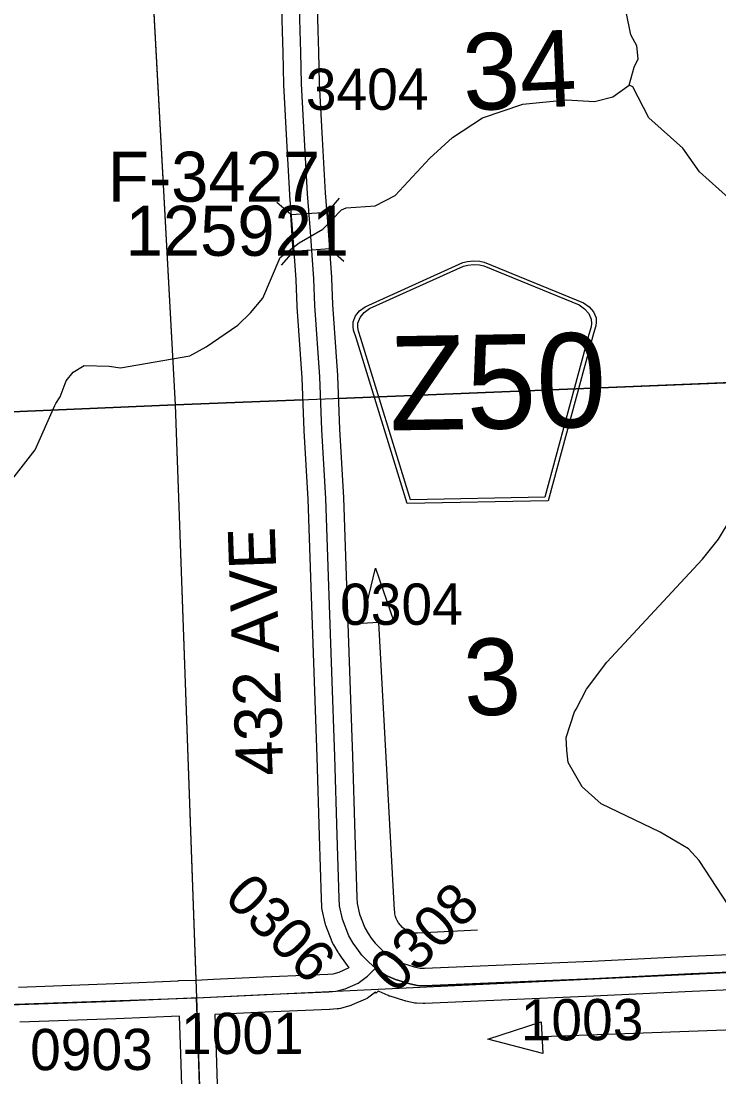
# Model space of a CAD drawing. Extents: x 128.7 to 185.5, y -21.4 to 12.6.
# Drawn here: x 166.723 to 167.907, y -1.685 to 0.108 of the extents above; entities that cross this region are included whole.
import ezdxf

# ---------------------------------------------------------------- set-up
doc = ezdxf.new("R2010")
doc.units = 0
for name, color, linetype in [('tdCoDirctArrow', 7, 'Continuous'), ('tdCoHydroRiver', 7, 'Continuous'), ('tdCoSecRdNmbr', 7, 'Continuous'), ('tdCoSecRdTxt', 7, 'Continuous'), ('tdCoSecRteBand', 7, 'Continuous'), ('tdCoSecRteCL', 7, 'Continuous'), ('tdCoSectLine', 7, 'Continuous'), ('tdCoSectLinePart', 7, 'Continuous'), ('tdCoSectNmbr', 7, 'Continuous'), ('tdCoShieldCoRteHrd', 7, 'Continuous'), ('tdCoStrucSec', 7, 'Continuous'), ('tdCoStrucSecCoName', 7, 'Continuous'), ('tdCoStrucSecFHWANum', 7, 'Continuous'), ('tdCoSurfAsphalt', 7, 'Continuous'), ('tdCoSurfGravel', 7, 'Continuous'), ('tdCoTwpBndry', 7, 'Continuous'), ('tdCoTwpBndryShd', 7, 'Continuous')]:
    doc.layers.add(name, color=color, linetype=linetype)

msp = doc.modelspace()

# ---------------------------------------------------------------- linework, layer by layer
at = {"layer": 'tdCoDirctArrow'}
for points in [[(167.3018, -0.915), (167.3241, -0.8213), (167.3556, -0.9116)], [(167.608, -1.6452), (167.5147, -1.6212), (167.6056, -1.5913)]]:
    msp.add_lwpolyline(points, close=True, dxfattribs=at)
for points in [[(167.4976, -1.4359), (167.3954, -1.4412), (167.3913, -1.4409), (167.384, -1.4392), (167.3801, -1.4376), (167.3768, -1.4358), (167.3735, -1.434), (167.3703, -1.4312), (167.3664, -1.4276), (167.3632, -1.4232), (167.3612, -1.4197), (167.3595, -1.4162), (167.3583, -1.4125), (167.3571, -1.4081), (167.3569, -1.4044), (167.3567, -1.4018), (167.3299, -0.9136)], [(168.295, -2.0268), (168.2, -1.852), (168.1416, -1.6374), (168.1396, -1.6278), (168.135, -1.6163), (168.1285, -1.6094), (168.1212, -1.6044), (168.1113, -1.5998), (168.1044, -1.599), (168.0895, -1.5994), (167.6071, -1.617)]]:
    msp.add_lwpolyline(points, dxfattribs=at)
at = {"layer": 'tdCoHydroRiver'}
for points in [[(166.6684, -0.7196), (166.7467, -0.6204), (166.7802, -0.5449), (166.7817, -0.5417), (166.7891, -0.5304), (166.7992, -0.5032), (166.8112, -0.4885), (166.8297, -0.4768), (166.8724, -0.4783), (166.8914, -0.4808), (167.0091, -0.4606), (167.0369, -0.4454), (167.0908, -0.4086), (167.1121, -0.3873), (167.1332, -0.3628), (167.1623, -0.2938), (167.1946, -0.2689), (167.2348, -0.2453), (167.2668, -0.2125), (167.2746, -0.2091), (167.3235, -0.2056), (167.3575, -0.1885), (167.4167, -0.1246), (167.4548, -0.09), (167.5057, -0.0564), (167.5743, -0.0332), (167.6482, -0.0256), (167.6957, -0.0284), (167.727, -0.0209), (167.7547, -0.0009), (167.763, 0.0294), (167.7703, 0.0439), (167.7679, 0.0659), (167.7577, 0.0845), (167.7498, 0.1236)], [(167.9559, -0.2219), (167.8741, -0.1478), (167.8457, -0.1078), (167.7884, -0.0564), (167.7611, -0.0038), (167.7547, -0.0009)], [(167.9226, -1.3928), (167.8738, -1.3174), (167.8557, -1.2976), (167.8073, -1.2695), (167.7075, -1.2213), (167.6748, -1.1926), (167.6511, -1.1509), (167.6487, -1.1304), (167.6479, -1.1084), (167.662, -1.0652), (167.6649, -1.0603), (167.6826, -1.0265), (167.7171, -0.981), (167.8792, -0.8058), (167.9062, -0.7716), (167.9492, -0.7004)]]:
    msp.add_lwpolyline(points, dxfattribs=at)
at = {"layer": 'tdCoSecRteBand'}
for points in [[(166.7185, -1.5324), (166.8817, -1.5264), (166.9898, -1.5219), (166.9898, -1.5215), (167.0195, -1.5206), (167.0493, -1.5191), (167.1342, -1.5151), (167.1343, -1.5151), (167.1344, -1.5151), (167.2164, -1.5117), (167.2433, -1.5104), (167.2523, -1.5099), (167.2624, -1.5071), (167.2797, -1.4995), (167.2798, -1.4995), (167.278, -1.4977), (167.2765, -1.4957), (167.2682, -1.4841), (167.2679, -1.4838), (167.2677, -1.4835), (167.2618, -1.4748), (167.2613, -1.4741), (167.2609, -1.4734), (167.2533, -1.4609), (167.2518, -1.4585), (167.2508, -1.4559), (167.2402, -1.4278), (167.2395, -1.4258), (167.239, -1.4238), (167.2339, -1.4012), (167.2332, -1.3984), (167.2331, -1.3956), (167.2326, -1.3825), (167.2326, -1.3824), (167.2326, -1.3823), (167.2294, -1.2755), (167.2252, -1.1422), (167.2203, -0.998), (167.2151, -0.8528), (167.2151, -0.8527), (167.2151, -0.8527), (167.2102, -0.7041), (167.2033, -0.5881), (167.2033, -0.5878), (167.2033, -0.5875), (167.1999, -0.4977), (167.1913, -0.3771), (167.1912, -0.3766), (167.1912, -0.3761), (167.1895, -0.3312), (167.1841, -0.2517), (167.179, -0.188), (167.1789, -0.1877), (167.1789, -0.1873), (167.1737, -0.0951), (167.1737, -0.095), (167.1737, -0.0949), (167.1688, -0.0005), (167.1688, -0.0001), (167.1688, 0.0002), (167.1673, 0.0543), (167.1673, 0.0544), (167.1673, 0.0545), (167.1665, 0.0905), (167.1646, 0.1519)], [(167.2245, 0.1539), (167.2265, 0.0923), (167.2265, 0.0921), (167.2265, 0.0919), (167.2273, 0.0558), (167.2287, 0.0023), (167.2336, -0.0918), (167.2388, -0.1836), (167.2439, -0.2471), (167.244, -0.2473), (167.244, -0.2475), (167.2494, -0.3276), (167.2494, -0.328), (167.2494, -0.3285), (167.2512, -0.3734), (167.2597, -0.494), (167.2598, -0.4945), (167.2598, -0.4949), (167.2632, -0.5849), (167.2701, -0.701), (167.2702, -0.7014), (167.2702, -0.7018), (167.2751, -0.8507), (167.2803, -0.9959), (167.2803, -0.9959), (167.2803, -0.9959), (167.2852, -1.1402), (167.2852, -1.1402), (167.2852, -1.1403), (167.2894, -1.2737), (167.2894, -1.2737), (167.2894, -1.2737), (167.2926, -1.3804), (167.293, -1.3905), (167.2971, -1.4085), (167.306, -1.4321), (167.3118, -1.4416), (167.317, -1.4492), (167.3235, -1.4582), (167.3238, -1.4579), (167.3448, -1.4787), (167.3462, -1.4799), (167.3561, -1.4859), (167.3685, -1.4913), (167.3901, -1.4979), (167.3999, -1.5001), (167.4072, -1.5006)], [(167.4072, -1.5006), (167.6916, -1.4883), (167.8587, -1.4802), (167.8588, -1.4802), (167.8588, -1.4802), (168.03, -1.4725)], [(168.0325, -1.5325), (167.8616, -1.5401), (167.6944, -1.5482), (167.6943, -1.5482), (167.6942, -1.5482), (167.4082, -1.5606), (167.4066, -1.5606), (167.4049, -1.5605), (167.3936, -1.5598), (167.3912, -1.5596), (167.3889, -1.5591), (167.3759, -1.5562), (167.3748, -1.5559), (167.3738, -1.5556), (167.3494, -1.5482), (167.3477, -1.5477), (167.346, -1.547), (167.3303, -1.5401), (167.3286, -1.5394), (167.3255, -1.5427), (167.324, -1.5413), (167.3129, -1.5496), (167.3101, -1.5517), (167.307, -1.5531), (167.2846, -1.5629), (167.2825, -1.5638), (167.2804, -1.5644), (167.2786, -1.5649), (167.2651, -1.5686), (167.2621, -1.5694), (167.259, -1.5696), (167.2467, -1.5703), (167.2464, -1.5703), (167.2462, -1.5704), (167.2191, -1.5716), (167.2191, -1.5716), (167.219, -1.5716), (167.137, -1.575), (167.0517, -1.5791), (167.0537, -1.6437), (167.0584, -1.7869)], [(166.9984, -1.789), (166.9938, -1.6457), (166.9938, -1.6457), (166.9938, -1.6457), (166.9917, -1.5818), (166.8841, -1.5864), (166.884, -1.5864), (166.8839, -1.5864), (166.7207, -1.5923)]]:
    msp.add_lwpolyline(points, dxfattribs=at)
at = {"layer": 'tdCoSecRteCL'}
for points in [[(167.324, -1.5003), (167.3132, -1.4902), (167.3008, -1.4781), (167.2925, -1.4665), (167.2865, -1.4579), (167.2789, -1.4453), (167.2683, -1.4172), (167.2631, -1.3945), (167.2626, -1.3814), (167.2594, -1.2746), (167.2552, -1.1412), (167.2503, -0.9969), (167.2451, -0.8517), (167.2402, -0.7027), (167.2333, -0.5863), (167.2298, -0.4961), (167.2212, -0.375), (167.2195, -0.3296), (167.214, -0.2495), (167.2089, -0.1856), (167.2037, -0.0934), (167.1988, 0.0011), (167.1973, 0.0551), (167.1965, 0.0913), (167.1946, 0.153)], [(167.0207, -1.5505), (167.1356, -1.5451), (167.2177, -1.5416), (167.2449, -1.5404), (167.2572, -1.5396), (167.2707, -1.536), (167.2725, -1.5355), (167.2949, -1.5256), (167.3105, -1.514), (167.324, -1.5003)], [(167.324, -1.5003), (167.328, -1.504), (167.3423, -1.5126), (167.3581, -1.5195), (167.3825, -1.5269), (167.3955, -1.5299), (167.4069, -1.5306), (167.693, -1.5183), (167.8602, -1.5101), (168.0313, -1.5025), (168.1065, -1.5), (168.1248, -1.5008), (168.1536, -1.5052), (168.179, -1.5168), (168.2027, -1.5311), (168.2148, -1.541)], [(166.5169, -1.5698), (166.5534, -1.5685), (166.7196, -1.5623), (166.8828, -1.5564), (167.0111, -1.551), (167.0207, -1.5505)], [(167.0548, -2.5517), (167.0526, -2.4745), (167.0477, -2.3707), (167.0437, -2.2422), (167.0385, -2.0913), (167.0341, -1.9352), (167.0284, -1.788), (167.0237, -1.6447), (167.0207, -1.5505)]]:
    msp.add_lwpolyline(points, dxfattribs=at)
at = {"layer": 'tdCoSectLine'}
for points in [[(166.9295, 0.4627), (166.9844, -0.544)], [(166.9844, -0.544), (167.9882, -0.5033)], [(165.9816, -0.5867), (166.9844, -0.544)], [(166.9844, -0.544), (167.0204, -1.5505)], [(167.0204, -1.5505), (168.0044, -1.5037)], [(166.0156, -1.5858), (167.0204, -1.5505)], [(167.0204, -1.5505), (167.0544, -2.5517)]]:
    msp.add_lwpolyline(points, dxfattribs=at)
at = {"layer": 'tdCoSectLinePart'}
for points in [[(166.9311, 0.4331), (166.9844, -0.544)], [(167.2609, -0.5328), (167.9418, -0.5052)], [(166.9844, -0.544), (167.2009, -0.5352)], [(166.5062, -0.5643), (166.9844, -0.544)], [(166.9844, -0.544), (167.0193, -1.5204)]]:
    msp.add_lwpolyline(points, dxfattribs=at)
at = {"layer": 'tdCoShieldCoRteHrd'}
for points in [[(167.3781, -0.7112), (167.2912, -0.4298), (167.2871, -0.4167), (167.2862, -0.4108), (167.2861, -0.403), (167.2902, -0.3926), (167.2973, -0.384), (167.3068, -0.3772), (167.4727, -0.3019), (167.4802, -0.3002), (167.4906, -0.2991), (167.5011, -0.2998), (167.5086, -0.3013), (167.6771, -0.3707), (167.6868, -0.3772), (167.6942, -0.3856), (167.6987, -0.3958), (167.6988, -0.4036), (167.6982, -0.4095), (167.6945, -0.4228), (167.6175, -0.707)], [(167.3838, -0.7048), (167.2993, -0.4309), (167.2953, -0.4184), (167.2945, -0.4127), (167.2944, -0.4052), (167.2983, -0.3953), (167.3051, -0.387), (167.3142, -0.3804), (167.4736, -0.3082), (167.4808, -0.3065), (167.4907, -0.3054), (167.5008, -0.3061), (167.508, -0.3076), (167.6698, -0.3742), (167.6791, -0.3805), (167.6862, -0.3885), (167.6905, -0.3983), (167.6906, -0.4058), (167.69, -0.4115), (167.6865, -0.4242), (167.6116, -0.7008)]]:
    msp.add_lwpolyline(points, close=True, dxfattribs=at)
at = {"layer": 'tdCoStrucSec'}
for p, q in [((167.2428, -0.2165), (167.2634, -0.1929)), ((167.1803, -0.2207), (167.1568, -0.2001)), ((167.1846, -0.2832), (167.164, -0.3067)), ((167.247, -0.2789), (167.2706, -0.2995))]:
    msp.add_line(p, q, dxfattribs=at)
msp.add_lwpolyline([(167.1846, -0.2832), (167.1803, -0.2207), (167.2428, -0.2165), (167.247, -0.2789)], close=True, dxfattribs=at)
at = {"layer": 'tdCoSurfAsphalt'}
msp.add_lwpolyline([(168.0313, -1.5025), (167.8602, -1.5101), (167.693, -1.5183), (167.4069, -1.5306), (167.3955, -1.5299), (167.3825, -1.5269), (167.3581, -1.5195), (167.3423, -1.5126), (167.328, -1.504), (167.324, -1.5003), (167.3132, -1.4902), (167.3008, -1.4781), (167.2925, -1.4665), (167.2865, -1.4579), (167.2789, -1.4453), (167.2683, -1.4172), (167.2631, -1.3945), (167.2626, -1.3814), (167.2594, -1.2746), (167.2552, -1.1412), (167.2503, -0.9969), (167.2451, -0.8517), (167.2402, -0.7027), (167.2333, -0.5863), (167.2298, -0.4961), (167.2212, -0.375), (167.2195, -0.3296), (167.214, -0.2495), (167.2089, -0.1856), (167.2037, -0.0934), (167.1988, 0.0011), (167.1973, 0.0551), (167.1965, 0.0913), (167.1946, 0.153)], dxfattribs=at)
at = {"layer": 'tdCoSurfGravel'}
for points in [[(167.2707, -1.536), (167.2725, -1.5355), (167.2949, -1.5256), (167.3105, -1.514), (167.324, -1.5003)], [(166.7196, -1.5623), (166.8828, -1.5564), (167.0111, -1.551), (167.0207, -1.5505), (167.1356, -1.5451), (167.2177, -1.5416), (167.2449, -1.5404), (167.2572, -1.5396), (167.2707, -1.536)], [(167.0548, -2.5517), (167.0526, -2.4745), (167.0477, -2.3707), (167.0437, -2.2422), (167.0385, -2.0913), (167.0341, -1.9352), (167.0284, -1.788), (167.0237, -1.6447), (167.0207, -1.5505)]]:
    msp.add_lwpolyline(points, dxfattribs=at)
at = {"layer": 'tdCoTwpBndry'}
for points in [[(167.9418, -0.5052), (167.2609, -0.5328)], [(167.2009, -0.5352), (166.9844, -0.544), (166.5091, -0.5642)]]:
    msp.add_lwpolyline(points, dxfattribs=at)
at = {"layer": 'tdCoTwpBndryShd'}
msp.add_lwpolyline([(152.9972, -1.0884), (154.0014, -1.05), (154.9975, -1.0131), (155.9997, -0.9764), (157.0004, -0.9281), (157.999, -0.8918), (158.9925, -0.8491), (159.995, -0.8004), (160.9943, -0.7775), (161.9932, -0.7415), (162.9929, -0.6989), (163.9902, -0.6705), (164.9839, -0.6303), (165.9816, -0.5867), (166.9844, -0.544), (167.9882, -0.5033), (168.982, -0.4705), (169.9782, -0.4328), (170.9728, -0.3985), (171.7607, -0.3736)], dxfattribs=at)

# ---------------------------------------------------------------- texts
at = {"layer": 'tdCoSecRdNmbr'}
for s, rotation, p in [('3404', 0.1259, (167.206, -0.043)), ('0304', 0.1259, (167.2642, -0.9175)), ('0306', 315.1258, (167.0651, -1.3832)), ('0308', 45.1258, (167.3579, -1.5457)), ('1003', 0.1259, (167.5707, -1.6231)), ('1001', 0.1259, (166.9944, -1.6463)), ('0903', 0.1257, (166.7381, -1.6737))]:
    msp.add_text(s, height=0.07, rotation=rotation, dxfattribs=at).set_placement(p)
at = {"layer": 'tdCoSecRdTxt'}
msp.add_text('432 AVE', height=0.08, rotation=92, dxfattribs=at).set_placement((167.168, -1.1725))
at = {"layer": 'tdCoSectNmbr'}
for s, rotation, p in [('34', 2.4142, (167.4746, -0.0442)), ('3', 2.4141, (167.4762, -1.0725))]:
    msp.add_text(s, height=0.13, rotation=rotation, dxfattribs=at).set_placement(p)
at = {"layer": 'tdCoShieldCoRteHrd'}
msp.add_text('Z50', height=0.16, rotation=1, dxfattribs=at).set_placement((167.3486, -0.5874))
at = {"layer": 'tdCoStrucSecCoName'}
msp.add_text('F-3427', height=0.085, dxfattribs=at).set_placement((166.8702, -0.1989))
at = {"layer": 'tdCoStrucSecFHWANum'}
msp.add_text('125921', height=0.085, dxfattribs=at).set_placement((166.9001, -0.2907))

doc.saveas('drawing.dxf')
